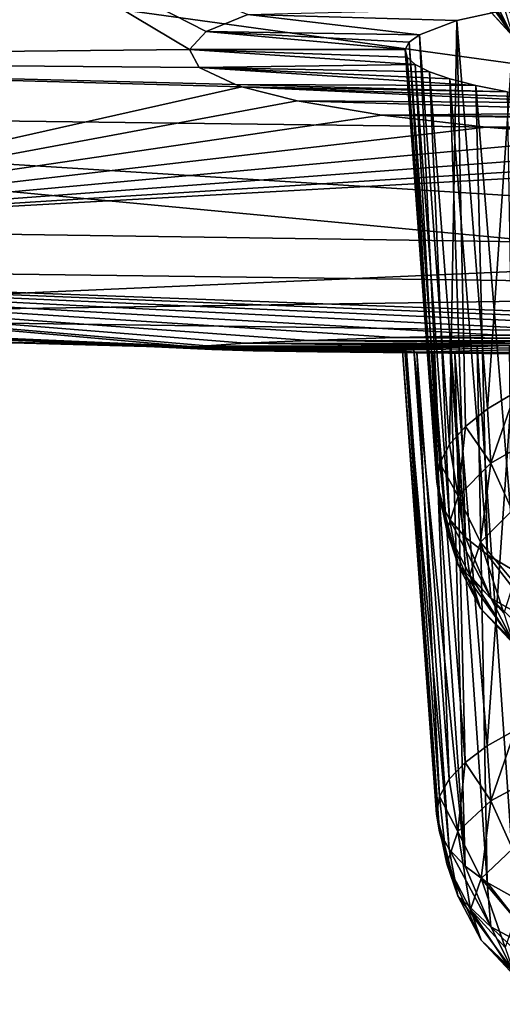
# Model space of a CAD drawing. Header units: metres. Extents: x -90 to 304, y -90 to 74.
# Tile 271 of 570: x 237.55 to 238.73, y -15.66 to -13.26. Entities that reach past the tile are written whole.
import ezdxf

# ---------------------------------------------------------------- set-up
doc = ezdxf.new("R2010")
doc.units = ezdxf.units.M
doc.layers.add('solid_21662050_350', color=7, linetype='CONTINUOUS')

msp = doc.modelspace()

# ---------------------------------------------------------------- linework, layer by layer
at = {"layer": 'solid_21662050_350'}
for points in [[(235.149658, -12.870216, 237.521744), (240, -13.538503, 234.175156), (240, -13.364932, 235.363144)], [(235.149658, -12.870216, 237.521744), (235.418762, -13.481162, 233.969894), (240, -13.538503, 234.175156)], [(235.149658, -12.870216, 237.521744), (240, -13.364932, 235.363144), (240, -12.932647, 237.719971)], [(237.962753, -13.332553, 213.920212), (235.627487, -13.356524, 214.505264), (237.210846, -12.883702, 210.622253)], [(238.00386, -13.28896, 213.555496), (237.962753, -13.332553, 213.920212), (237.210846, -12.883702, 210.622253)], [(238.105713, -13.247396, 213.210571), (238.00386, -13.28896, 213.555496), (237.210846, -12.883702, 210.622253)], [(238.829529, -13.274959, 203.096664), (238.759995, -13.136844, 203.074234), (238.691956, -13.093369, 202.947983)], [(238.699432, -13.195724, 202.866547), (238.829529, -13.274959, 203.096664), (238.691956, -13.093369, 202.947983)], [(238.749725, -13.296655, 202.809769), (238.699432, -13.195724, 202.866547), (238.619339, -13.109748, 202.616867)], [(238.749725, -13.296655, 202.809769), (238.619339, -13.109748, 202.616867), (238.672714, -13.214004, 202.569733)], [(238.646713, -13.128049, 202.320099), (238.727936, -13.219437, 202.288635), (238.75238, -13.300232, 202.523285)], [(238.672714, -13.214004, 202.569733), (238.646713, -13.128049, 202.320099), (238.75238, -13.300232, 202.523285)], [(238.874786, -13.372827, 203.030991), (238.829529, -13.274959, 203.096664), (238.699432, -13.195724, 202.866547)], [(238.874786, -13.372827, 203.030991), (238.699432, -13.195724, 202.866547), (238.749725, -13.296655, 202.809769)], [(238.672714, -13.214004, 202.569733), (238.75238, -13.300232, 202.523285), (238.824768, -13.377923, 202.748917)], [(238.749725, -13.296655, 202.809769), (238.672714, -13.214004, 202.569733), (238.824768, -13.377923, 202.748917)], [(238.524078, -13.296656, 213.575134), (238.00386, -13.28896, 213.555496), (238.105713, -13.247396, 213.210571)], [(238.615524, -13.262342, 213.291031), (238.105713, -13.247396, 213.210571), (238.757675, -13.23106, 213.033646)], [(238.524078, -13.296656, 213.575134), (238.105713, -13.247396, 213.210571), (238.615524, -13.262342, 213.291031)], [(238.615524, -13.262342, 213.291031), (238.757675, -13.23106, 213.033646), (238.690262, -14.210628, 212.989288)], [(238.757675, -13.23106, 213.033646), (238.758392, -14.169753, 212.861969), (238.690262, -14.210628, 212.989288)], [(238.524078, -13.296656, 213.575134), (238.615524, -13.262342, 213.291031), (238.597641, -14.297767, 213.260696)], [(238.615524, -13.262342, 213.291031), (238.63649, -14.253455, 213.122681), (238.597641, -14.297767, 213.260696)], [(238.615524, -13.262342, 213.291031), (238.690262, -14.210628, 212.989288), (238.63649, -14.253455, 213.122681)], [(238.488922, -13.332881, 213.877014), (237.962753, -13.332553, 213.920212), (238.00386, -13.28896, 213.555496)], [(238.49913, -13.314619, 213.724533), (238.00386, -13.28896, 213.555496), (238.524078, -13.296656, 213.575134)], [(238.488922, -13.332881, 213.877014), (238.00386, -13.28896, 213.555496), (238.49913, -13.314619, 213.724533)], [(238.49913, -13.314619, 213.724533), (238.524078, -13.296656, 213.575134), (238.574173, -14.343076, 213.40181)], [(238.524078, -13.296656, 213.575134), (238.597641, -14.297767, 213.260696), (238.574173, -14.343076, 213.40181)], [(238.488922, -13.332881, 213.877014), (238.49913, -13.314619, 213.724533), (238.566315, -14.388887, 213.544495)], [(238.49913, -13.314619, 213.724533), (238.574173, -14.343076, 213.40181), (238.566315, -14.388887, 213.544495)], [(237.962753, -13.332553, 213.920212), (237.986633, -13.376434, 214.290543), (235.627487, -13.356524, 214.505264)], [(238.513947, -13.369287, 214.182541), (237.986633, -13.376434, 214.290543), (237.962753, -13.332553, 213.920212)], [(238.493851, -13.351189, 214.030411), (237.962753, -13.332553, 213.920212), (238.488922, -13.332881, 213.877014)], [(238.513947, -13.369287, 214.182541), (237.962753, -13.332553, 213.920212), (238.493851, -13.351189, 214.030411)], [(238.493851, -13.351189, 214.030411), (238.488922, -13.332881, 213.877014), (238.566315, -14.388887, 213.544495)], [(236.552673, -13.769721, 218.608063), (235.627487, -13.356524, 214.505264), (238.090744, -13.423669, 214.692871)], [(238.0755, -13.418664, 214.65007), (238.090744, -13.423669, 214.692871), (235.627487, -13.356524, 214.505264)], [(237.986633, -13.376434, 214.290543), (238.0755, -13.418664, 214.65007), (235.627487, -13.356524, 214.505264)], [(238.548981, -13.386969, 214.331772), (237.986633, -13.376434, 214.290543), (238.513947, -13.369287, 214.182541)], [(238.493851, -13.351189, 214.030411), (238.566315, -14.388887, 213.544495), (238.574173, -14.434699, 213.687195)], [(238.513947, -13.369287, 214.182541), (238.493851, -13.351189, 214.030411), (238.574173, -14.434699, 213.687195)], [(238.513947, -13.369287, 214.182541), (238.574173, -14.434699, 213.687195), (238.597641, -14.480009, 213.828308)], [(238.548981, -13.386969, 214.331772), (238.513947, -13.369287, 214.182541), (238.597641, -14.480009, 213.828308)], [(238.662064, -13.420411, 214.615387), (238.0755, -13.418664, 214.65007), (237.986633, -13.376434, 214.290543)], [(238.598541, -13.404065, 214.476532), (237.986633, -13.376434, 214.290543), (238.548981, -13.386969, 214.331772)], [(238.662064, -13.420411, 214.615387), (237.986633, -13.376434, 214.290543), (238.598541, -13.404065, 214.476532)], [(238.548981, -13.386969, 214.331772), (238.597641, -14.480009, 213.828308), (238.63649, -14.524321, 213.966324)], [(238.598541, -13.404065, 214.476532), (238.548981, -13.386969, 214.331772), (238.63649, -14.524321, 213.966324)], [(238.598541, -13.404065, 214.476532), (238.63649, -14.524321, 213.966324), (238.690262, -14.567148, 214.099716)], [(238.662064, -13.420411, 214.615387), (238.598541, -13.404065, 214.476532), (238.690262, -14.567148, 214.099716)], [(236.552673, -13.769721, 218.608063), (238.090744, -13.423669, 214.692871), (238.225998, -13.457948, 214.987366)], [(238.7388, -13.435836, 214.746872), (238.090744, -13.423669, 214.692871), (238.0755, -13.418664, 214.65007)], [(238.7388, -13.435836, 214.746872), (238.0755, -13.418664, 214.65007), (238.662064, -13.420411, 214.615387)], [(238.928406, -13.463389, 214.982773), (238.225998, -13.457948, 214.987366), (238.090744, -13.423669, 214.692871)], [(238.827896, -13.450203, 214.86972), (238.090744, -13.423669, 214.692871), (238.7388, -13.435836, 214.746872)], [(238.928406, -13.463389, 214.982773), (238.090744, -13.423669, 214.692871), (238.827896, -13.450203, 214.86972)], [(238.662064, -13.420411, 214.615387), (238.690262, -14.567148, 214.099716), (238.758392, -14.608023, 214.22702)], [(238.7388, -13.435836, 214.746872), (238.662064, -13.420411, 214.615387), (238.758392, -14.608023, 214.22702)], [(236.552673, -13.769721, 218.608063), (238.225998, -13.457948, 214.987366), (238.432526, -13.493017, 215.290878)], [(239.159134, -13.485753, 215.175293), (238.432526, -13.493017, 215.290878), (238.225998, -13.457948, 214.987366)], [(239.159134, -13.485753, 215.175293), (238.225998, -13.457948, 214.987366), (238.928406, -13.463389, 214.982773)], [(235.418762, -13.481162, 233.969894), (240, -13.912913, 230.479721), (240, -13.768553, 232.194702)], [(235.418762, -13.481162, 233.969894), (235.697906, -13.858036, 230.275528), (240, -13.912913, 230.479721)], [(235.418762, -13.481162, 233.969894), (240, -13.768553, 232.194702), (240, -13.538503, 234.175156)], [(239.421539, -13.502211, 215.317535), (238.432526, -13.493017, 215.290878), (239.159134, -13.485753, 215.175293)], [(236.552673, -13.769721, 218.608063), (238.432526, -13.493017, 215.290878), (238.68692, -13.522815, 215.550613)], [(240, -13.515656, 215.434113), (238.68692, -13.522815, 215.550613), (238.432526, -13.493017, 215.290878)], [(239.705368, -13.512273, 215.404739), (240, -13.515656, 215.434113), (238.432526, -13.493017, 215.290878)], [(239.705368, -13.512273, 215.404739), (238.432526, -13.493017, 215.290878), (239.421539, -13.502211, 215.317535)], [(236.552673, -13.769721, 218.608063), (238.68692, -13.522815, 215.550613), (238.982346, -13.546739, 215.760376)], [(240, -13.547384, 215.736603), (238.68692, -13.522815, 215.550613), (240, -13.515656, 215.434113)], [(240, -13.547384, 215.736603), (238.982346, -13.546739, 215.760376), (238.68692, -13.522815, 215.550613)], [(236.552673, -13.769721, 218.608063), (238.982346, -13.546739, 215.760376), (239.311066, -13.564309, 215.915207)], [(236.552673, -13.769721, 218.608063), (239.311066, -13.564309, 215.915207), (239.655853, -13.574795, 216.00798)], [(236.552673, -13.769721, 218.608063), (239.655853, -13.574795, 216.00798), (240, -13.578076, 216.036957)], [(236.552673, -13.769721, 218.608063), (240, -13.578076, 216.036957), (240, -13.820378, 218.790588)], [(236.268295, -13.983745, 222.567474), (236.552673, -13.769721, 218.608063), (240, -13.820378, 218.790588)], [(236.268295, -13.983745, 222.567474), (240, -13.820378, 218.790588), (240, -13.92928, 220.427002)], [(235.697906, -13.858036, 230.275528), (234.036087, -13.954119, 226.284439), (237.980087, -14.059755, 226.57869)], [(235.697906, -13.858036, 230.275528), (240, -14.017661, 228.605942), (240, -13.912913, 230.479721)], [(239.669434, -14.018433, 228.578064), (240, -14.017661, 228.605942), (235.697906, -13.858036, 230.275528)], [(238.005325, -14.056178, 226.826675), (235.697906, -13.858036, 230.275528), (237.980087, -14.059755, 226.57869)], [(239.334686, -14.020955, 228.487137), (239.669434, -14.018433, 228.578064), (235.697906, -13.858036, 230.275528)], [(239.011887, -14.025064, 228.333466), (239.334686, -14.020955, 228.487137), (235.697906, -13.858036, 230.275528)], [(238.718842, -14.030389, 228.12326), (239.011887, -14.025064, 228.333466), (235.697906, -13.858036, 230.275528)], [(238.463882, -14.036594, 227.860474), (238.718842, -14.030389, 228.12326), (235.697906, -13.858036, 230.275528)], [(238.253845, -14.043288, 227.549515), (238.463882, -14.036594, 227.860474), (235.697906, -13.858036, 230.275528)], [(238.098679, -14.049969, 227.200836), (238.253845, -14.043288, 227.549515), (235.697906, -13.858036, 230.275528)], [(238.005325, -14.056178, 226.826675), (238.098679, -14.049969, 227.200836), (235.697906, -13.858036, 230.275528)], [(236.268295, -13.983745, 222.567474), (240, -13.92928, 220.427002), (240, -14.03554, 222.752975)], [(237.978073, -14.061568, 226.44017), (234.036087, -13.954119, 226.284439), (236.268295, -13.983745, 222.567474)], [(237.978073, -14.061568, 226.44017), (237.980087, -14.059755, 226.57869), (234.036087, -13.954119, 226.284439)], [(238.27536, -14.071191, 225.369064), (236.268295, -13.983745, 222.567474), (240, -14.03554, 222.752975)], [(238.017288, -14.065876, 226.059158), (237.978073, -14.061568, 226.44017), (236.268295, -13.983745, 222.567474)], [(238.118652, -14.069049, 225.698822), (238.017288, -14.065876, 226.059158), (236.268295, -13.983745, 222.567474)], [(238.27536, -14.071191, 225.369064), (238.118652, -14.069049, 225.698822), (236.268295, -13.983745, 222.567474)], [(239.430649, -14.044295, 227.84549), (238.463882, -14.036594, 227.860474), (238.253845, -14.043288, 227.549515)], [(238.481277, -14.072494, 225.076477), (238.27536, -14.071191, 225.369064), (240, -14.03554, 222.752975)], [(240, -14.041719, 227.962021), (238.718842, -14.030389, 228.12326), (238.463882, -14.036594, 227.860474)], [(239.710815, -14.042376, 227.932785), (240, -14.041719, 227.962021), (238.463882, -14.036594, 227.860474)], [(239.430649, -14.044295, 227.84549), (239.710815, -14.042376, 227.932785), (238.463882, -14.036594, 227.860474)], [(238.728699, -14.073163, 224.827972), (238.481277, -14.072494, 225.076477), (240, -14.03554, 222.752975)], [(240, -14.030364, 228.28569), (239.011887, -14.025064, 228.333466), (238.718842, -14.030389, 228.12326)], [(240, -14.030364, 228.28569), (238.718842, -14.030389, 228.12326), (240, -14.041719, 227.962021)], [(238.488724, -14.066916, 226.511292), (237.980087, -14.059755, 226.57869), (237.978073, -14.061568, 226.44017)], [(238.482819, -14.068822, 226.349533), (237.978073, -14.061568, 226.44017), (238.017288, -14.065876, 226.059158)], [(238.482819, -14.068822, 226.349533), (238.488724, -14.066916, 226.511292), (237.978073, -14.061568, 226.44017)], [(238.547195, -14.062668, 226.828445), (238.005325, -14.056178, 226.826675), (237.980087, -14.059755, 226.57869)], [(238.510284, -14.064861, 226.671555), (238.547195, -14.062668, 226.828445), (237.980087, -14.059755, 226.57869)], [(238.488724, -14.066916, 226.511292), (238.510284, -14.064861, 226.671555), (237.980087, -14.059755, 226.57869)], [(238.664749, -14.058063, 227.125275), (238.098679, -14.049969, 227.200836), (238.005325, -14.056178, 226.826675)], [(238.598923, -14.060386, 226.98024), (238.664749, -14.058063, 227.125275), (238.005325, -14.056178, 226.826675)], [(238.547195, -14.062668, 226.828445), (238.598923, -14.060386, 226.98024), (238.005325, -14.056178, 226.826675)], [(238.517532, -14.072047, 226.031052), (238.017288, -14.065876, 226.059158), (238.118652, -14.069049, 225.698822)], [(238.492554, -14.07054, 226.188675), (238.482819, -14.068822, 226.349533), (238.017288, -14.065876, 226.059158)], [(238.517532, -14.072047, 226.031052), (238.492554, -14.07054, 226.188675), (238.017288, -14.065876, 226.059158)], [(238.937073, -14.051255, 227.505447), (238.253845, -14.043288, 227.549515), (238.098679, -14.049969, 227.200836)], [(238.743759, -14.055729, 227.262024), (238.937073, -14.051255, 227.505447), (238.098679, -14.049969, 227.200836)], [(238.664749, -14.058063, 227.125275), (238.743759, -14.055729, 227.262024), (238.098679, -14.049969, 227.200836)], [(239.169403, -14.047335, 227.701874), (239.430649, -14.044295, 227.84549), (238.253845, -14.043288, 227.549515)], [(238.937073, -14.051255, 227.505447), (239.169403, -14.047335, 227.701874), (238.253845, -14.043288, 227.549515)], [(238.573456, -15.243224, 226.141556), (238.488724, -14.066916, 226.511292), (238.482819, -14.068822, 226.349533)], [(238.596954, -15.285589, 226.283661), (238.510284, -14.064861, 226.671555), (238.488724, -14.066916, 226.511292)], [(238.596954, -15.285589, 226.283661), (238.488724, -14.066916, 226.511292), (238.573456, -15.243224, 226.141556)], [(238.635803, -15.327022, 226.422638), (238.547195, -14.062668, 226.828445), (238.510284, -14.064861, 226.671555)], [(238.635803, -15.327022, 226.422638), (238.510284, -14.064861, 226.671555), (238.596954, -15.285589, 226.283661)], [(238.635803, -15.327022, 226.422638), (238.598923, -14.060386, 226.98024), (238.547195, -14.062668, 226.828445)], [(238.689621, -15.367066, 226.556976), (238.664749, -14.058063, 227.125275), (238.598923, -14.060386, 226.98024)], [(238.689621, -15.367066, 226.556976), (238.598923, -14.060386, 226.98024), (238.635803, -15.327022, 226.422638)], [(238.757782, -15.405284, 226.685165), (238.743759, -14.055729, 227.262024), (238.664749, -14.058063, 227.125275)], [(238.757782, -15.405284, 226.685165), (238.664749, -14.058063, 227.125275), (238.689621, -15.367066, 226.556976)], [(238.754944, -14.076132, 225.461899), (238.118652, -14.069049, 225.698822), (238.27536, -14.071191, 225.369064)], [(238.557053, -14.073357, 225.878326), (238.517532, -14.072047, 226.031052), (238.118652, -14.069049, 225.698822)], [(238.610352, -14.074466, 225.731827), (238.557053, -14.073357, 225.878326), (238.118652, -14.069049, 225.698822)], [(238.754944, -14.076132, 225.461899), (238.610352, -14.074466, 225.731827), (238.118652, -14.069049, 225.698822)], [(238.944534, -14.077186, 225.228912), (238.27536, -14.071191, 225.369064), (238.481277, -14.072494, 225.076477)], [(238.944534, -14.077186, 225.228912), (238.754944, -14.076132, 225.461899), (238.27536, -14.071191, 225.369064)], [(239.172073, -14.077787, 225.039246), (238.481277, -14.072494, 225.076477), (238.728699, -14.073163, 224.827972)], [(239.172073, -14.077787, 225.039246), (238.944534, -14.077186, 225.228912), (238.481277, -14.072494, 225.076477)], [(238.565613, -15.20039, 225.997864), (238.482819, -14.068822, 226.349533), (238.492554, -14.07054, 226.188675)], [(238.573456, -15.243224, 226.141556), (238.482819, -14.068822, 226.349533), (238.565613, -15.20039, 225.997864)], [(238.573456, -15.157555, 225.854172), (238.492554, -14.07054, 226.188675), (238.517532, -14.072047, 226.031052)], [(238.565613, -15.20039, 225.997864), (238.492554, -14.07054, 226.188675), (238.573456, -15.157555, 225.854172)], [(238.596954, -15.11519, 225.712067), (238.517532, -14.072047, 226.031052), (238.557053, -14.073357, 225.878326)], [(238.573456, -15.157555, 225.854172), (238.517532, -14.072047, 226.031052), (238.596954, -15.11519, 225.712067)], [(238.635803, -15.073757, 225.57309), (238.557053, -14.073357, 225.878326), (238.610352, -14.074466, 225.731827)], [(238.596954, -15.11519, 225.712067), (238.557053, -14.073357, 225.878326), (238.635803, -15.073757, 225.57309)], [(238.689621, -15.033713, 225.438766), (238.610352, -14.074466, 225.731827), (238.754944, -14.076132, 225.461899)], [(238.635803, -15.073757, 225.57309), (238.610352, -14.074466, 225.731827), (238.689621, -15.033713, 225.438766)], [(238.689621, -15.033713, 225.438766), (238.754944, -14.076132, 225.461899), (238.757782, -14.995495, 225.310562)], [(238.698471, -14.342784, 212.993088), (238.690262, -14.210628, 212.989288), (238.758392, -14.169753, 212.861969)], [(238.828659, -14.268331, 212.761185), (238.698471, -14.342784, 212.993088), (238.758392, -14.169753, 212.861969)], [(238.698471, -14.342784, 212.993088), (238.63649, -14.253455, 213.122681), (238.690262, -14.210628, 212.989288)], [(238.618301, -14.423572, 213.244705), (238.597641, -14.297767, 213.260696), (238.63649, -14.253455, 213.122681)], [(238.698471, -14.342784, 212.993088), (238.618301, -14.423572, 213.244705), (238.63649, -14.253455, 213.122681)], [(238.750122, -14.458713, 212.978333), (238.698471, -14.342784, 212.993088), (238.828659, -14.268331, 212.761185)], [(238.618301, -14.423572, 213.244705), (238.574173, -14.343076, 213.40181), (238.597641, -14.297767, 213.260696)], [(238.591232, -14.507587, 213.506393), (238.566315, -14.388887, 213.544495), (238.574173, -14.343076, 213.40181)], [(238.618301, -14.423572, 213.244705), (238.591232, -14.507587, 213.506393), (238.574173, -14.343076, 213.40181)], [(238.673141, -14.536294, 213.219971), (238.618301, -14.423572, 213.244705), (238.698471, -14.342784, 212.993088)], [(238.673141, -14.536294, 213.219971), (238.698471, -14.342784, 212.993088), (238.750122, -14.458713, 212.978333)], [(238.618301, -14.591603, 213.768066), (238.574173, -14.434699, 213.687195), (238.566315, -14.388887, 213.544495)], [(238.591232, -14.507587, 213.506393), (238.618301, -14.591603, 213.768066), (238.566315, -14.388887, 213.544495)], [(238.647141, -14.616976, 213.471268), (238.591232, -14.507587, 213.506393), (238.618301, -14.423572, 213.244705)], [(238.647141, -14.616976, 213.471268), (238.618301, -14.423572, 213.244705), (238.673141, -14.536294, 213.219971)], [(238.618301, -14.591603, 213.768066), (238.597641, -14.480009, 213.828308), (238.574173, -14.434699, 213.687195)], [(238.673141, -14.536294, 213.219971), (238.750122, -14.458713, 212.978333), (238.754745, -14.633581, 213.205795)], [(238.698471, -14.672391, 214.019699), (238.63649, -14.524321, 213.966324), (238.597641, -14.480009, 213.828308)], [(238.618301, -14.591603, 213.768066), (238.698471, -14.672391, 214.019699), (238.597641, -14.480009, 213.828308)], [(238.673141, -14.697658, 213.722565), (238.618301, -14.591603, 213.768066), (238.591232, -14.507587, 213.506393)], [(238.673141, -14.697658, 213.722565), (238.591232, -14.507587, 213.506393), (238.647141, -14.616976, 213.471268)], [(238.698471, -14.672391, 214.019699), (238.690262, -14.567148, 214.099716), (238.63649, -14.524321, 213.966324)], [(238.647141, -14.616976, 213.471268), (238.673141, -14.536294, 213.219971), (238.730347, -14.709301, 213.441635)], [(238.673141, -14.536294, 213.219971), (238.754745, -14.633581, 213.205795), (238.730347, -14.709301, 213.441635)], [(238.828659, -14.746845, 214.251587), (238.758392, -14.608023, 214.22702), (238.690262, -14.567148, 214.099716)], [(238.698471, -14.672391, 214.019699), (238.828659, -14.746845, 214.251587), (238.690262, -14.567148, 214.099716)], [(238.750122, -14.775239, 213.964203), (238.698471, -14.672391, 214.019699), (238.618301, -14.591603, 213.768066)], [(238.750122, -14.775239, 213.964203), (238.618301, -14.591603, 213.768066), (238.673141, -14.697658, 213.722565)], [(238.647141, -14.616976, 213.471268), (238.730347, -14.709301, 213.441635), (238.754745, -14.785021, 213.677475)], [(238.673141, -14.697658, 213.722565), (238.647141, -14.616976, 213.471268), (238.754745, -14.785021, 213.677475)], [(238.875137, -14.846738, 214.18689), (238.828659, -14.746845, 214.251587), (238.698471, -14.672391, 214.019699)], [(238.875137, -14.846738, 214.18689), (238.698471, -14.672391, 214.019699), (238.750122, -14.775239, 213.964203)], [(238.673141, -14.697658, 213.722565), (238.754745, -14.785021, 213.677475), (238.826996, -14.857831, 213.904251)], [(238.750122, -14.775239, 213.964203), (238.673141, -14.697658, 213.722565), (238.826996, -14.857831, 213.904251)], [(238.698334, -15.167405, 225.445084), (238.689621, -15.033713, 225.438766), (238.757782, -14.995495, 225.310562)], [(238.828522, -15.097816, 225.211655), (238.698334, -15.167405, 225.445084), (238.757782, -14.995495, 225.310562)], [(238.698334, -15.167405, 225.445084), (238.635803, -15.073757, 225.57309), (238.689621, -15.033713, 225.438766)], [(238.618149, -15.242913, 225.698364), (238.596954, -15.11519, 225.712067), (238.635803, -15.073757, 225.57309)], [(238.698334, -15.167405, 225.445084), (238.618149, -15.242913, 225.698364), (238.635803, -15.073757, 225.57309)], [(238.751236, -15.284973, 225.432907), (238.698334, -15.167405, 225.445084), (238.828522, -15.097816, 225.211655)], [(238.618149, -15.242913, 225.698364), (238.573456, -15.157555, 225.854172), (238.596954, -15.11519, 225.712067)], [(238.59108, -15.321439, 225.961777), (238.565613, -15.20039, 225.997864), (238.573456, -15.157555, 225.854172)], [(238.618149, -15.242913, 225.698364), (238.59108, -15.321439, 225.961777), (238.573456, -15.157555, 225.854172)], [(238.674332, -15.357412, 225.675888), (238.618149, -15.242913, 225.698364), (238.698334, -15.167405, 225.445084)], [(238.674332, -15.357412, 225.675888), (238.698334, -15.167405, 225.445084), (238.751236, -15.284973, 225.432907)], [(238.618149, -15.399965, 226.225189), (238.573456, -15.243224, 226.141556), (238.565613, -15.20039, 225.997864)], [(238.59108, -15.321439, 225.961777), (238.618149, -15.399965, 226.225189), (238.565613, -15.20039, 225.997864)], [(238.618149, -15.399965, 226.225189), (238.596954, -15.285589, 226.283661), (238.573456, -15.243224, 226.141556)], [(238.648361, -15.432746, 225.928589), (238.59108, -15.321439, 225.961777), (238.618149, -15.242913, 225.698364)], [(238.648361, -15.432746, 225.928589), (238.618149, -15.242913, 225.698364), (238.674332, -15.357412, 225.675888)], [(238.698334, -15.475473, 226.47847), (238.635803, -15.327022, 226.422638), (238.596954, -15.285589, 226.283661)], [(238.618149, -15.399965, 226.225189), (238.698334, -15.475473, 226.47847), (238.596954, -15.285589, 226.283661)], [(238.674332, -15.357412, 225.675888), (238.751236, -15.284973, 225.432907), (238.757874, -15.455638, 225.663956)], [(238.674332, -15.50808, 226.181305), (238.618149, -15.399965, 226.225189), (238.59108, -15.321439, 225.961777)], [(238.674332, -15.50808, 226.181305), (238.59108, -15.321439, 225.961777), (238.648361, -15.432746, 225.928589)], [(238.698334, -15.475473, 226.47847), (238.689621, -15.367066, 226.556976), (238.635803, -15.327022, 226.422638)], [(238.648361, -15.432746, 225.928589), (238.674332, -15.357412, 225.675888), (238.733536, -15.526224, 225.900726)], [(238.674332, -15.357412, 225.675888), (238.757874, -15.455638, 225.663956), (238.733536, -15.526224, 225.900726)], [(238.828522, -15.545062, 226.711914), (238.757782, -15.405284, 226.685165), (238.689621, -15.367066, 226.556976)], [(238.698334, -15.475473, 226.47847), (238.828522, -15.545062, 226.711914), (238.689621, -15.367066, 226.556976)], [(238.751251, -15.58052, 226.424286), (238.698334, -15.475473, 226.47847), (238.618149, -15.399965, 226.225189)], [(238.751251, -15.58052, 226.424286), (238.618149, -15.399965, 226.225189), (238.674332, -15.50808, 226.181305)], [(238.648361, -15.432746, 225.928589), (238.733536, -15.526224, 225.900726), (238.757874, -15.596811, 226.137512)], [(238.674332, -15.50808, 226.181305), (238.648361, -15.432746, 225.928589), (238.757874, -15.596811, 226.137512)], [(238.876144, -15.64728, 226.648239), (238.828522, -15.545062, 226.711914), (238.698334, -15.475473, 226.47847)], [(238.876144, -15.64728, 226.648239), (238.698334, -15.475473, 226.47847), (238.751251, -15.58052, 226.424286)], [(238.674332, -15.50808, 226.181305), (238.757874, -15.596811, 226.137512), (238.829941, -15.664684, 226.365189)], [(238.751251, -15.58052, 226.424286), (238.674332, -15.50808, 226.181305), (238.829941, -15.664684, 226.365189)]]:
    msp.add_3dface(points, dxfattribs=at)

doc.saveas('drawing.dxf')
